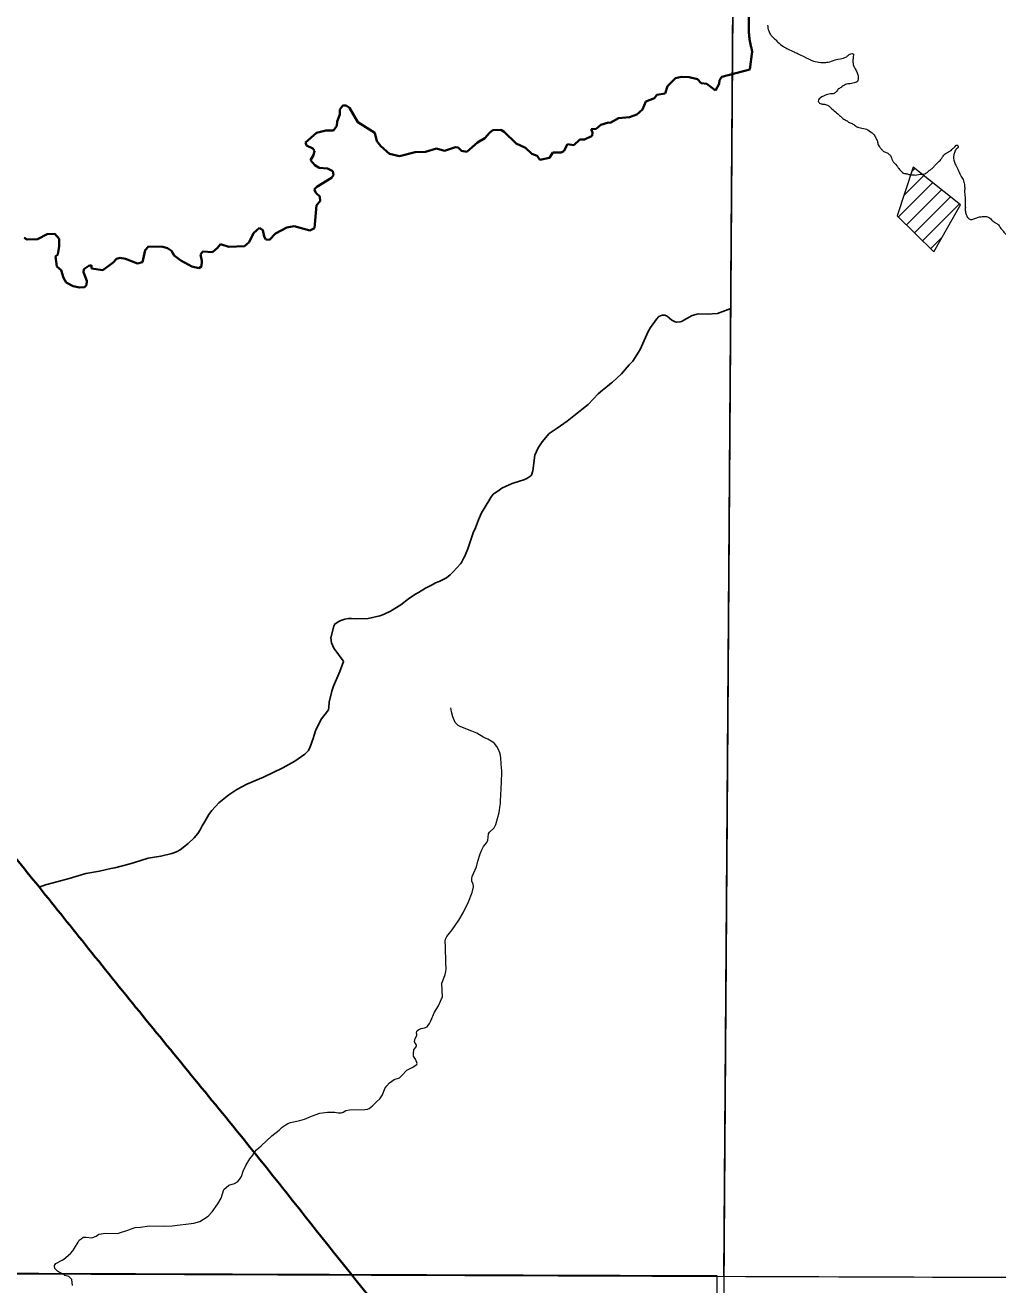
# Model space of a CAD drawing. Extents: x -1643653 to 4543381, y 1624270 to 13878484.
# Drawn here: x 616089 to 619526, y 8909821 to 8914272 of the extents above; entities that cross this region are included whole.
import ezdxf

# ---------------------------------------------------------------- set-up
doc = ezdxf.new("R2010")
doc.units = 0
doc.header["$LTSCALE"] = 200
doc.linetypes.add('LONG_DASH_SHORT_DASH', pattern=[9.9, 6, -1.2, 1.5, -1.2])
doc.layers.add('6', color=7, linetype='Continuous', lineweight=13)
doc.layers.add('60', color=7, linetype='Continuous', lineweight=13)

msp = doc.modelspace()

# ---------------------------------------------------------------- linework, layer by layer
at = {"layer": '6'}
for p, q in [((619194.2, 8913670.4), (619264.4, 8913740.7)), ((619221.5, 8913754.3), (619232.9, 8913765.7)), ((619174.6, 8913594.3), (619295.9, 8913715.6)), ((619203.2, 8913566.3), (619327.5, 8913690.6)), ((619231.9, 8913538.4), (619359, 8913665.5)), ((619260.5, 8913510.4), (619390.5, 8913640.5)), ((619289.1, 8913482.5), (619330.7, 8913524.1)), ((574653.9, 8910009.3), (626625.7, 8909822.1))]:
    msp.add_line(p, q, dxfattribs=at)
for points in [[(618663, 8924716.1), (618558.3, 8909803.7), (618456.5, 8896026.7)], [(617562.8, 8910835.9), (617564, 8910837.8), (617562.3, 8910886.7), (617564.9, 8910895.9), (617573, 8910917.7), (617576.3, 8910929), (617577.6, 8910937.7), (617576.3, 8910959.7), (617576, 8910981.6), (617574.1, 8910994.8), (617574.2, 8911006.4), (617575.1, 8911016.5), (617573.7, 8911034.4), (617574.5, 8911043.2), (617578.9, 8911051.8), (617598.1, 8911076.2), (617622.2, 8911110.3), (617636.9, 8911135.7), (617656, 8911175.1), (617668.9, 8911207.3), (617674, 8911227.4), (617672.8, 8911237.8), (617668.1, 8911247), (617667.2, 8911250.1), (617667.2, 8911256.6), (617668.5, 8911263.8), (617683.8, 8911298.9), (617688.8, 8911318.6), (617697.1, 8911344.1), (617703, 8911358.8), (617709.5, 8911369.9), (617720, 8911383.1), (617724.2, 8911391.6), (617726.9, 8911415.3), (617730.5, 8911420.4), (617746.8, 8911436.4), (617752.1, 8911447.4), (617764.4, 8911490.2), (617765.9, 8911498.2), (617766.5, 8911507.9), (617768.6, 8911522.5), (617769, 8911537.6), (617770.4, 8911547.3), (617771.3, 8911580), (617773, 8911593.1), (617773.7, 8911638), (617771, 8911661.2), (617770.5, 8911684.6), (617767.4, 8911697.2), (617762.8, 8911711), (617755.8, 8911723.9), (617747.4, 8911734.2), (617742.5, 8911738.5), (617724.3, 8911749), (617710.7, 8911755.1), (617685.6, 8911770.6), (617667.4, 8911778.3), (617628.8, 8911792.7), (617619.2, 8911797.9), (617609.2, 8911808.9), (617600.2, 8911828.9), (617595.8, 8911845.8), (617593.7, 8911860.5)], [(617500.8, 8910729.2), (617509.3, 8910733.5), (617512.1, 8910736.2), (617517.9, 8910744.5), (617522.7, 8910753.9), (617535.9, 8910785.2), (617550.5, 8910807.1), (617560.2, 8910831.5), (617562.8, 8910835.9)], [(617299.1, 8910441.8), (617305.3, 8910443.9), (617317.2, 8910453.6), (617331.8, 8910468.8), (617342.9, 8910478.3), (617351.6, 8910492.9), (617360.4, 8910515.6), (617367.5, 8910525), (617376.7, 8910534.6), (617384.6, 8910541.5), (617393.3, 8910546.7), (617411.8, 8910552.7), (617422, 8910562.3), (617437.5, 8910579.4), (617456.6, 8910589.1), (617473.9, 8910600.3), (617474.5, 8910603.6), (617473.9, 8910607.4), (617468.9, 8910619.3), (617461.8, 8910629.7), (617461.1, 8910638.3), (617462.7, 8910651.2), (617470.4, 8910661.1), (617471.7, 8910664.2), (617471.9, 8910668), (617471.1, 8910670.9), (617465, 8910679.6), (617464.6, 8910681.5), (617468, 8910692.2), (617473.8, 8910701.9), (617473.8, 8910707), (617472.5, 8910711.1), (617473.6, 8910717.2), (617475.2, 8910719.9), (617479.9, 8910723.1), (617489.2, 8910726.7), (617500.8, 8910729.2)], [(616192.8, 8909887.3), (616193.2, 8909889.8), (616197.7, 8909897.2), (616219.6, 8909908.3), (616226.1, 8909912.5), (616249, 8909932.6), (616257.3, 8909941.8), (616264.1, 8909951.3), (616276.8, 8909971.7), (616279.8, 8909979), (616287.1, 8909983.6), (616293.1, 8909988.7), (616295.8, 8909989.5), (616304.5, 8909990.1), (616324.8, 8909987.7), (616339.8, 8909993.6), (616350, 8910000.2), (616372.9, 8910004.4), (616415.3, 8910002.2), (616455.3, 8910015.7), (616467.7, 8910020.6), (616477.9, 8910023.4), (616496.8, 8910025), (616528.2, 8910029.2), (616577, 8910028.5), (616609.1, 8910030.1), (616684.8, 8910039.5), (616706, 8910045.3), (616736, 8910064.1), (616750.6, 8910079.1), (616770.5, 8910107.1), (616781.6, 8910127.4), (616791.2, 8910158.7), (616808.9, 8910174), (616828.5, 8910179.3), (616840.2, 8910184.9), (616847.3, 8910193.1), (616854.1, 8910204.5), (616859.9, 8910222.7), (616870.1, 8910245.9), (616883.5, 8910266.4), (616893.7, 8910279.4), (616901, 8910291.8), (616906.8, 8910298.1), (616923.7, 8910312.6), (616960.8, 8910347.6), (616987.3, 8910368.4), (616997.7, 8910378.3), (617007.8, 8910385.9), (617018, 8910391.8), (617026.7, 8910394.9), (617060.3, 8910401.7), (617077, 8910406.6), (617100.7, 8910417), (617130.8, 8910428.2), (617157.1, 8910431.9), (617184, 8910431.9), (617195.7, 8910429.2), (617206.4, 8910429.5), (617213.6, 8910431.1), (617223, 8910437.1), (617235.8, 8910440.2), (617289.8, 8910440.6), (617299.1, 8910441.8), (617299.1, 8910441.8)], [(616257, 8909818.6), (616254.6, 8909839.7), (616243.1, 8909850.2), (616229.2, 8909854.7), (616225.9, 8909857.9), (616206.9, 8909866.8), (616203.1, 8909869.8), (616194.2, 8909879.1), (616192.8, 8909887.3)]]:
    msp.add_lwpolyline(points, dxfattribs=at)
for points in [[(618636, 8920869.6), (626625.7, 8920820.5), (626625.7, 8909822.1), (618558.7, 8909851.2)], [(619226.8, 8913770.6), (619170.6, 8913598.2), (619300.7, 8913471.2), (619394.7, 8913637.2)], [(618535.2, 8909853.3), (607574.3, 8909890.7), (607543.3, 8898835.3), (618504.2, 8898795.8)]]:
    msp.add_lwpolyline(points, close=True, dxfattribs=at)
at = {"layer": '6', "linetype": 'LONG_DASH_SHORT_DASH', "lineweight": 35}
for points in [[(617898.1, 8913810.8), (617908.3, 8913796.9), (617942.6, 8913803.1), (617942.6, 8913803.1), (617953.7, 8913821.9), (617983.4, 8913822.4), (617992.4, 8913826.7), (618005.4, 8913852.4), (618028.7, 8913847.8), (618049.1, 8913868.1), (618065.6, 8913868.9), (618093, 8913881.4), (618093.7, 8913892.8), (618090, 8913904.9), (618107.2, 8913906.5), (618123.7, 8913919.8), (618151.1, 8913928.8), (618156.8, 8913927.1), (618185.5, 8913943.8), (618224.9, 8913947.2), (618250.7, 8913956.7), (618271.3, 8913974.7), (618282.5, 8914003), (618312.9, 8914014.2), (618321.9, 8914026.6), (618350.6, 8914031.3), (618359.2, 8914056.4), (618387.1, 8914085), (618408.2, 8914089.7), (618436.1, 8914088.9), (618464.6, 8914081.9), (618477.6, 8914067.4), (618498.6, 8914065.2), (618528.2, 8914042.1), (618541.9, 8914065.1), (618542.8, 8914077.7), (618551.4, 8914090.2), (618650.3, 8914115.8), (618658.6, 8914179.2)], [(616234.7, 8913362.6), (616259.5, 8913349.8), (616259.5, 8913349.8), (616280.9, 8913345.4), (616298.6, 8913346.6), (616305.9, 8913354.1), (616306.7, 8913369.1), (616296, 8913399.9), (616296.9, 8913409.7), (616314.5, 8913422.3), (616323.8, 8913423.9), (616324, 8913412.8), (616363.5, 8913406.2), (616400.1, 8913433.3), (616411.5, 8913446.5), (616425.2, 8913450), (616444, 8913446.9), (616486.4, 8913430.5), (616504.3, 8913434.4), (616513.8, 8913477.4), (616525.6, 8913490.7), (616576.1, 8913489.6), (616591.8, 8913484.8), (616606.7, 8913474.7), (616616.1, 8913458.2), (616639.7, 8913441), (616677.7, 8913419.5), (616702.8, 8913414.1), (616712.9, 8913419.5), (616713.7, 8913439.8), (616709.1, 8913462.4), (616717.3, 8913472.4), (616751.1, 8913469.9), (616769.5, 8913485.1), (616779.8, 8913499.1), (616809.5, 8913489.6), (616864.6, 8913491.7), (616880.3, 8913505.5), (616896.3, 8913537.7), (616917.5, 8913556.4), (616929.6, 8913547.8), (616933.9, 8913525.2), (616939.7, 8913514.7), (616952.2, 8913513.8), (616973.8, 8913536.7), (617013.7, 8913557.3), (617040.2, 8913561.6), (617095.3, 8913546.6), (617112.1, 8913555.6), (617119.3, 8913636.9), (617131.8, 8913650.4), (617131, 8913666.7), (617117.7, 8913678.5), (617111.1, 8913691.4), (617119.7, 8913700.8), (617172.2, 8913732.9), (617178.4, 8913742.9), (617176.8, 8913756.4), (617157.3, 8913765.7), (617128.2, 8913768.1), (617113.4, 8913777.5), (617097.9, 8913795.2), (617107.9, 8913813.5), (617112.2, 8913828.7), (617105.9, 8913836.5), (617083.2, 8913846.7), (617080.1, 8913857.7), (617118.5, 8913892.3), (617151.8, 8913900.6), (617179.3, 8913900.6), (617191, 8913916.2), (617191.8, 8913931.9), (617201.2, 8913956.9), (617201.2, 8913974.1), (617211.4, 8913988.2), (617223.2, 8913988.2), (617234.9, 8913980.4), (617265.2, 8913929.9), (617324.7, 8913892.4), (617331.9, 8913862.3), (617346.5, 8913844.8), (617377.2, 8913817.2), (617412.6, 8913809.8), (617467.4, 8913823.1), (617504.3, 8913824.6), (617542.5, 8913836.1), (617571.2, 8913828.7), (617610.4, 8913841.2), (617619, 8913840.4), (617630.8, 8913828.7), (617649.5, 8913824.8), (617687.6, 8913857.3), (617713.4, 8913872.9), (617731.5, 8913893.3), (617742.4, 8913901.1), (617769.8, 8913902.7), (617781.7, 8913895.6), (617824.4, 8913854.5), (617856.9, 8913839.2), (617879.7, 8913817.7), (617898.1, 8913810.8)], [(616086, 8913521.2), (616096.2, 8913514.9), (616133, 8913515.7), (616167.5, 8913533.7), (616194.4, 8913535.4), (616208.9, 8913517.8), (616208.9, 8913491.7), (616204.6, 8913462.2), (616196.4, 8913454.6), (616201.1, 8913420.2), (616217.1, 8913406.8), (616225.2, 8913379.8), (616234.7, 8913362.6)]]:
    msp.add_lwpolyline(points, dxfattribs=at)
at = {"layer": '6', "lineweight": 25}
for points in [[(618582.5, 8913271), (618536, 8913253.4), (618498.8, 8913250.7), (618468.1, 8913251.8), (618451.5, 8913248), (618446.5, 8913246.1), (618408.8, 8913225.3), (618402.8, 8913223.6), (618392.1, 8913222.6), (618386.7, 8913224), (618374, 8913230.2), (618357.7, 8913243.6), (618349.8, 8913247.8), (618340.5, 8913247.3), (618328.9, 8913242.7), (618320.7, 8913233.2), (618298.7, 8913203.9), (618291, 8913190), (618262.6, 8913126.7)], [(618262.6, 8913126.7), (618237.1, 8913085.7), (618223.8, 8913072.4), (618196.3, 8913040.5), (618164.9, 8913011.5)], [(618147.2, 8912997), (618129.5, 8912982.9), (618114.6, 8912970.1), (618078.8, 8912932.2), (618028.6, 8912891.6), (618004.2, 8912872.9), (617968.8, 8912847.9), (617941.2, 8912830), (617916.8, 8912800.5), (617901.7, 8912778.3), (617890.2, 8912753), (617883, 8912697.4), (617878.2, 8912682.4), (617876.8, 8912680.1), (617861.8, 8912670.1), (617851, 8912665.3), (617835.8, 8912661.3), (617810.4, 8912652.7), (617789, 8912644), (617774.1, 8912636.6)], [(618164.9, 8913011.5), (618161.7, 8913008.6), (618147.2, 8912997)], [(617774.1, 8912636.6), (617760.1, 8912625.9), (617746.3, 8912617.9), (617743.7, 8912615.6), (617735.2, 8912603.4), (617710.8, 8912564.9), (617701.8, 8912548.8), (617691.6, 8912524.5), (617680.8, 8912496.2), (617671.9, 8912478.8), (617653.4, 8912421.7), (617641.3, 8912393.5), (617641, 8912392.8)], [(617641, 8912392.8), (617631.8, 8912374), (617628.1, 8912369), (617602.3, 8912340.8), (617591.6, 8912330.2), (617577.9, 8912319.7), (617552.8, 8912307.1), (617539.7, 8912301.4), (617527.9, 8912294.3), (617503.7, 8912282.6), (617478.9, 8912267.2), (617465.8, 8912260.2), (617443.9, 8912245.4), (617417.2, 8912223.8), (617380.3, 8912202.3), (617356, 8912189.4), (617343.1, 8912184.9), (617301, 8912175.7), (617259.8, 8912174.8), (617242.6, 8912175.9), (617231.4, 8912175.5), (617219.3, 8912173.7), (617204.7, 8912169), (617195.3, 8912164.6), (617184.1, 8912156.3), (617180.4, 8912148.8), (617169.5, 8912108), (617171.3, 8912089.7), (617179.9, 8912071.3), (617213.5, 8912026.5), (617214.4, 8912023.9), (617201.2, 8911988.2), (617179.4, 8911936.5), (617173.4, 8911919.4), (617163.4, 8911879.8), (617162.4, 8911862.8), (617160.9, 8911853.1), (617157.7, 8911847.9), (617136.6, 8911821.2), (617123.1, 8911796.3), (617115.8, 8911779.3), (617107.5, 8911751.8), (617096.9, 8911722.6), (617090.2, 8911708.9), (617077.8, 8911696.4), (617042.2, 8911672), (617000, 8911648.6), (616931, 8911615.2), (616873.1, 8911590.6), (616873.1, 8911590.6), (616837.7, 8911571.6), (616808.5, 8911553.1), (616773.3, 8911523.9), (616749, 8911497.4), (616738.8, 8911483.6), (616724.6, 8911458.4), (616714.4, 8911443.1), (616707.3, 8911429.4), (616698.9, 8911416.2), (616687, 8911401.3), (616665.6, 8911380.4), (616637.3, 8911358.7), (616624.2, 8911351.1), (616608.1, 8911345.8), (616568.5, 8911336.3), (616523.8, 8911328.5), (616476.2, 8911313.8)], [(616476.2, 8911313.8), (616456.1, 8911307.6), (616406, 8911294.7), (616391.5, 8911292.4), (616351.9, 8911283), (616303.7, 8911274.3), (616244.3, 8911256.6), (616201.6, 8911245.4)], [(616201.6, 8911245.4), (616160.8, 8911234.7), (616138.3, 8911226.1)]]:
    msp.add_lwpolyline(points, dxfattribs=at)
at = {"layer": '6', "linetype": 'LONG_DASH_SHORT_DASH', "lineweight": 35}
msp.add_spline([(618659, 8914177), (618649, 8914224.2), (618647.3, 8914329.3), (618641.9, 8914396), (618611.5, 8914473.8), (618614.6, 8914571), (618625, 8914578.4), (618644.7, 8914641.8), (618645.2, 8914712.1)], degree=3, dxfattribs=at)
at = {"layer": '6'}
for points in [[(618712.8, 8914272.3), (618716.7, 8914251.9), (618722.6, 8914239.6), (618732.7, 8914228.3), (618742.7, 8914219), (618748.8, 8914212.9), (618769, 8914197.4), (618785.1, 8914188.1), (618806.4, 8914177.7), (618820.5, 8914171.4), (618840.8, 8914162), (618875.2, 8914145.4), (618900.6, 8914141), (618909.7, 8914140.9), (618927, 8914141.8), (618951.5, 8914149.7), (618989.3, 8914159.4), (618997.5, 8914165.4), (619006.7, 8914171.5), (619015.9, 8914170.3), (619015.8, 8914161.2), (619014.6, 8914145.9), (619016.4, 8914129.6), (619022.4, 8914118.4), (619029.4, 8914104), (619033.3, 8914090.8), (619033.2, 8914083.7), (619030, 8914073.5), (619022.9, 8914069.5), (619004.5, 8914065.6), (618988.2, 8914062.8), (618972.8, 8914052.7), (618961.5, 8914044.7), (618953.3, 8914034.6), (618941, 8914029.7), (618929.8, 8914028.8), (618910.4, 8914021.8), (618904.3, 8914018.8), (618891.9, 8914003.7), (618899.2, 8913995.8), (618909.8, 8913993.1), (618924.3, 8913990.1), (618932.3, 8913983.9), (618964.6, 8913955.1), (618975.7, 8913945.8), (618990.8, 8913935.5), (618996.9, 8913932.4), (619000.9, 8913928.3), (619001.9, 8913928.2), (619014.1, 8913923), (619026.2, 8913914.8), (619035.3, 8913910.6), (619057.6, 8913906.3), (619076.8, 8913895.9), (619086.9, 8913887.7)], [(619086.9, 8913887.7), (619091.9, 8913881.5), (619094.9, 8913874.3), (619100.9, 8913862.1), (619103.8, 8913849.8), (619108.8, 8913842.6), (619115.8, 8913833.4), (619123.9, 8913826.2), (619135, 8913821), (619145.1, 8913813.8), (619151.1, 8913803.5), (619154, 8913794.3), (619170.1, 8913774.8), (619176.1, 8913765.6), (619187.1, 8913754.3), (619193.2, 8913749.1), (619201.3, 8913748), (619212.5, 8913744.9), (619225.7, 8913743.7), (619234.8, 8913742.6), (619258.3, 8913746.4), (619263.4, 8913746.3), (619272.6, 8913749.3), (619288, 8913761.4), (619296.2, 8913767.4), (619301.3, 8913773.4), (619304.4, 8913776.4), (619313.7, 8913786.5), (619325, 8913797.6), (619331.2, 8913806.7), (619340.5, 8913817.8), (619356.9, 8913826.8), (619361, 8913829.8), (619366.1, 8913835.8), (619369.2, 8913837.9), (619373.3, 8913840.9), (619377.5, 8913846.9), (619383.6, 8913848.9), (619386.6, 8913843.8), (619378.3, 8913832.7), (619373.1, 8913821.5), (619369.9, 8913809.3), (619375.7, 8913781.8), (619384.6, 8913763.4), (619394.6, 8913741.9), (619403.5, 8913726.6), (619408.4, 8913709.2), (619409.3, 8913693.9), (619409.1, 8913681.7), (619410.9, 8913659.3), (619410.7, 8913641), (619411.6, 8913631.8), (619411.5, 8913617.6), (619414.3, 8913603.3), (619419.3, 8913593.1)], [(619419.3, 8913593.1), (619427.4, 8913586.9), (619438.6, 8913586.7), (619451.8, 8913591.7), (619458, 8913593.7), (619475.3, 8913596.5), (619489.5, 8913595.4), (619498.6, 8913590.2), (619509.7, 8913579.9), (619520.8, 8913572.6), (619528.9, 8913566.4), (619536.9, 8913554.2), (619545.9, 8913543.9), (619549.9, 8913538.7), (619559, 8913529.5), (619567.9, 8913511.1), (619577.9, 8913488.6), (619581.8, 8913478.4), (619590.8, 8913463), (619633.9, 8913403.5), (619644.7, 8913375.9), (619651.8, 8913368.7), (619662.8, 8913357.4), (619672.9, 8913350.2), (619679.9, 8913334.8), (619696, 8913324.5), (619707.1, 8913309.1), (619717.1, 8913300.8), (619728.3, 8913298.7), (619738.5, 8913298.6), (619753.8, 8913299.4), (619766.9, 8913296.2), (619774, 8913294.1), (619783.2, 8913291), (619788.2, 8913286.9), (619801.2, 8913267.4), (619806.2, 8913257.2), (619811.2, 8913249), (619821.2, 8913240.7), (619830.3, 8913233.5), (619834.4, 8913231.4), (619842.5, 8913227.3), (619853.6, 8913225.1), (619864.8, 8913221.9), (619893.2, 8913214.5), (619919.7, 8913220.3), (619925.8, 8913221.3), (619934, 8913227.3), (619940.3, 8913238.4), (619964, 8913264.7), (619993.5, 8913263.3), (620003.6, 8913260.2), (620012.7, 8913257), (620030.7, 8913225.3), (620036.6, 8913206.9)]]:
    msp.add_spline(points, degree=3, dxfattribs=at)
at = {"layer": '6', "lineweight": 40}
msp.add_spline([(615971.7, 8911432.5), (616138.5, 8911227.2), (616313.3, 8911009), (616504.8, 8910771.9), (616895.5, 8910293.3), (617079.2, 8910062.8), (617725.5, 8909265.3), (618056.1, 8908857.7), (618263.2, 8908603.7), (618306.6, 8908556.9), (618336.6, 8908483.4), (618463.5, 8908212.8), (618533.7, 8908055.7), (618557.1, 8908012.3), (618590.5, 8907985.6), (618640.6, 8907962.2), (618764.1, 8907925.4), (618847.6, 8907882), (618877.7, 8907865.3), (618937.8, 8907811.8), (618997.9, 8907778.4), (619028, 8907745), (619141.5, 8907698.2), (619241.7, 8907674.8), (619372, 8907724.9), (619488.8, 8907801.8), (619552.3, 8907878.6), (619575.7, 8907905.4), (619599.1, 8907898.7), (619632.5, 8907871.9), (619679.2, 8907871.9), (619782.8, 8907918.7), (619872.9, 8907952.1), (619949.7, 8907952.1), (620026.6, 8907932.1), (620080, 8907908.7), (620120.1, 8907902), (620166.8, 8907932.1), (620233.6, 8907952.1), (620300.4, 8907958.8), (620363.9, 8907992.2), (620444, 8908052.4), (620517.5, 8908095.8), (620586.9, 8908115.3)], degree=3, dxfattribs=at)
at = {"layer": '60', "lineweight": 25}
msp.add_spline([(814781, 9009175.5), (814787.2, 9009173.4), (814796.9, 9009173.4), (814799.4, 9009172.4), (814805.1, 9009174.5), (814805.6, 9009176.5), (814811.7, 9009179.5), (814811.7, 9009179.5), (814801.5, 9009181), (814790.7, 9009181.5), (814784.1, 9009183.1), (814777.4, 9009185.1), (814778.4, 9009175.5)], degree=3, dxfattribs=at)

doc.saveas('drawing.dxf')
